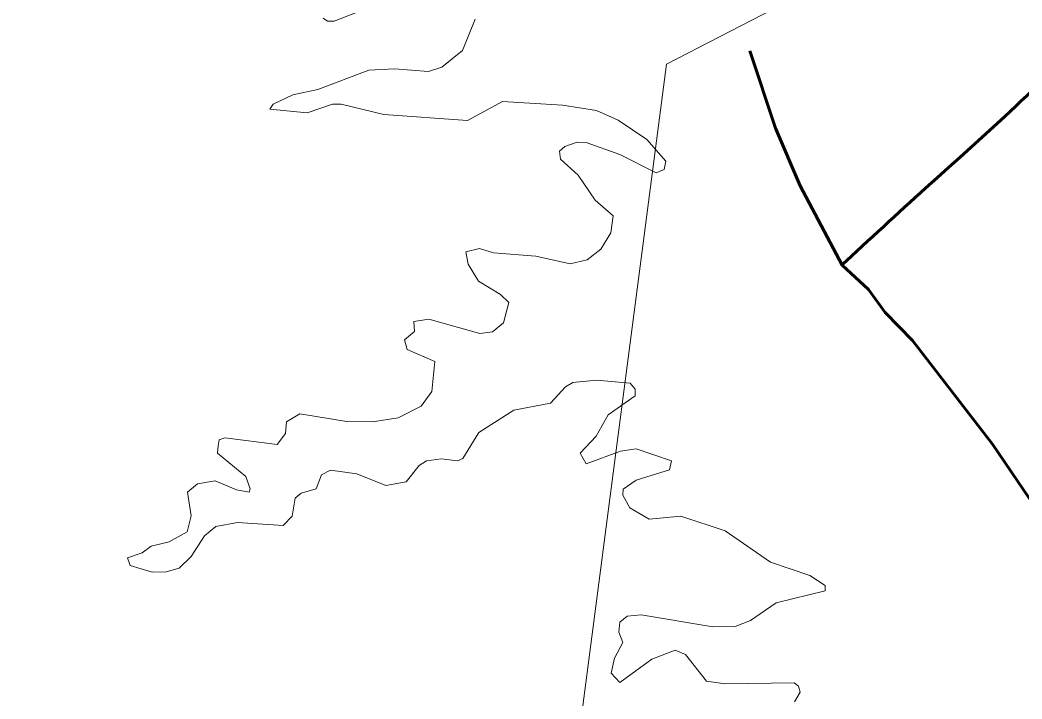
# Model space of a CAD drawing. Extents: x 553962 to 842807, y 8883888 to 9032388.
# Drawn here: x 798790 to 799389, y 9017864 to 9018270 of the extents above; entities that cross this region are included whole.
import ezdxf

# ---------------------------------------------------------------- set-up
doc = ezdxf.new("R2010")
doc.units = 0
doc.header["$LTSCALE"] = 200
doc.linetypes.add('LONG_DASH_SHORT_DASH', pattern=[9.9, 6, -1.2, 1.5, -1.2])
for name, color, linetype, lineweight in [('25', 7, 'Continuous', 13), ('7', 7, 'LONG_DASH_SHORT_DASH', 60), ('8', 7, 'Continuous', 13)]:
    doc.layers.add(name, color=color, linetype=linetype, lineweight=lineweight)

msp = doc.modelspace()

# ---------------------------------------------------------------- linework, layer by layer
at = {"layer": '25'}
msp.add_line((798855.8, 9017943.8), (798855.4, 9017945), dxfattribs=at)
msp.add_line((798855.8, 9017943.8), (798855.4, 9017945), dxfattribs=at)
for points in [[(799008.2, 9018281.2), (798977.6, 9018269.1), (798973.7, 9018269.1), (798971, 9018271)], [(799008.2, 9018281.2), (798977.6, 9018269.1), (798973.7, 9018269.1), (798971, 9018271)], [(798939.6, 9018217.3), (798941.1, 9018219.5), (798952.9, 9018225.1), (798967.8, 9018228.3), (798998.4, 9018240), (799013.6, 9018240.8), (799034, 9018239.1), (799041.9, 9018241.7), (799054.4, 9018251.7), (799061.9, 9018270.3)], [(798939.6, 9018217.3), (798941.1, 9018219.5), (798952.9, 9018225.1), (798967.8, 9018228.3), (798998.4, 9018240), (799013.6, 9018240.8), (799034, 9018239.1), (799041.9, 9018241.7), (799054.4, 9018251.7), (799061.9, 9018270.3)], [(798908.4, 9018015.5), (798908.9, 9018018.9), (798912.2, 9018020.1), (798943.6, 9018016.3), (798948.6, 9018022.8), (798949.1, 9018029.7), (798957.2, 9018034.5), (798985.2, 9018029.9), (799000.5, 9018029.7), (799015.8, 9018032.2), (799029.6, 9018039.2), (799036, 9018047.9), (799037.7, 9018065.8), (799021.3, 9018073), (799019.6, 9018078.7), (799025.7, 9018083.8), (799025.3, 9018089.8), (799034.1, 9018091.1), (799064.7, 9018082.6), (799072.3, 9018083.6), (799078.9, 9018088.9), (799082, 9018101.1), (799077, 9018105.9), (799063.8, 9018113.8), (799057.8, 9018124), (799056.4, 9018131.4), (799064.4, 9018133.3), (799072.9, 9018130.7), (799098.2, 9018128.7), (799118.6, 9018124.2), (799128.8, 9018126.5), (799136.9, 9018132.9), (799143, 9018142.7), (799144.3, 9018152.9), (799133.5, 9018162.2), (799123.5, 9018177.1), (799112.9, 9018186.7), (799112.2, 9018191.5), (799115.4, 9018194.3), (799122.8, 9018196.8), (799128.2, 9018196.6), (799148.3, 9018189.6), (799170, 9018178.6), (799174.9, 9018180.5), (799175.9, 9018185.6), (799164.5, 9018198.5), (799147.4, 9018210.1), (799134.3, 9018215.8), (799114, 9018218.9), (799078.2, 9018221.1), (799057.3, 9018209.8), (799007.3, 9018213.4), (798981.8, 9018219.6), (798976.7, 9018219.6), (798961.4, 9018214.5), (798939.2, 9018216.6), (798939.6, 9018217.3)], [(798908.4, 9018015.5), (798908.9, 9018018.9), (798912.2, 9018020.1), (798943.6, 9018016.3), (798948.6, 9018022.8), (798949.1, 9018029.7), (798957.2, 9018034.5), (798985.2, 9018029.9), (799000.5, 9018029.7), (799015.8, 9018032.2), (799029.6, 9018039.2), (799036, 9018047.9), (799037.7, 9018065.8), (799021.3, 9018073), (799019.6, 9018078.7), (799025.7, 9018083.8), (799025.3, 9018089.8), (799034.1, 9018091.1), (799064.7, 9018082.6), (799072.3, 9018083.6), (799078.9, 9018088.9), (799082, 9018101.1), (799077, 9018105.9), (799063.8, 9018113.8), (799057.8, 9018124), (799056.4, 9018131.4), (799064.4, 9018133.3), (799072.9, 9018130.7), (799098.2, 9018128.7), (799118.6, 9018124.2), (799128.8, 9018126.5), (799136.9, 9018132.9), (799143, 9018142.7), (799144.3, 9018152.9), (799133.5, 9018162.2), (799123.5, 9018177.1), (799112.9, 9018186.7), (799112.2, 9018191.5), (799115.4, 9018194.3), (799122.8, 9018196.8), (799128.2, 9018196.6), (799148.3, 9018189.6), (799170, 9018178.6), (799174.9, 9018180.5), (799175.9, 9018185.6), (799164.5, 9018198.5), (799147.4, 9018210.1), (799134.3, 9018215.8), (799114, 9018218.9), (799078.2, 9018221.1), (799057.3, 9018209.8), (799007.3, 9018213.4), (798981.8, 9018219.6), (798976.7, 9018219.6), (798961.4, 9018214.5), (798939.2, 9018216.6), (798939.6, 9018217.3)], [(799252.8, 9017862.5), (799256.2, 9017868.2), (799255.2, 9017871.8), (799252.6, 9017873.7), (799211.2, 9017873.1), (799200.2, 9017874.8), (799187.6, 9017890.7), (799181.5, 9017893.3), (799167.5, 9017888), (799148.3, 9017874), (799143.2, 9017879.5), (799145.1, 9017888.6), (799150.2, 9017897.8), (799147.7, 9017904.1), (799148.3, 9017910.1), (799152.8, 9017913.7), (799161.1, 9017914.5), (799204, 9017907.3), (799217.2, 9017907.5), (799226.5, 9017911.1), (799241.8, 9017921.5), (799271.1, 9017928.8), (799271.1, 9017931.9), (799261.8, 9017937.9), (799238.4, 9017945.8), (799211.2, 9017964.7), (799184.7, 9017973.4), (799165.8, 9017971.5), (799154.3, 9017978.4), (799150.2, 9017985.9), (799150.3, 9017989.5), (799158.1, 9017994.8), (799178.1, 9018001), (799179.3, 9018006.5), (799158.1, 9018013.7), (799148.8, 9018012.2), (799128.2, 9018004.6), (799124.6, 9018011), (799134.1, 9018021.1), (799141.3, 9018033.9), (799157.5, 9018045.2), (799157.5, 9018049.2), (799154.5, 9018052.8), (799134.3, 9018054.7), (799120.3, 9018053.2), (799115.8, 9018050.7), (799106.9, 9018040.9), (799085, 9018036.7), (799064, 9018023.3), (799054.6, 9018007.8), (799051.4, 9018006.5), (799041.8, 9018007.6), (799032.8, 9018006.5), (799028.5, 9018003.7), (799020.6, 9017993.8), (799008.5, 9017991.7), (798991.2, 9017998.6), (798975.4, 9018000.8), (798970.1, 9017998), (798966.9, 9017989.7), (798958, 9017987.2), (798954.4, 9017984.2), (798952.5, 9017973.4), (798947.2, 9017967.9), (798919.8, 9017969.5), (798907, 9017967.2), (798900.2, 9017961.7), (798892.2, 9017949.2), (798884.9, 9017942.4), (798877.3, 9017940.2), (798868.8, 9017940), (798855.8, 9017943.8)], [(799252.8, 9017862.5), (799256.2, 9017868.2), (799255.2, 9017871.8), (799252.6, 9017873.7), (799211.2, 9017873.1), (799200.2, 9017874.8), (799187.6, 9017890.7), (799181.5, 9017893.3), (799167.5, 9017888), (799148.3, 9017874), (799143.2, 9017879.5), (799145.1, 9017888.6), (799150.2, 9017897.8), (799147.7, 9017904.1), (799148.3, 9017910.1), (799152.8, 9017913.7), (799161.1, 9017914.5), (799204, 9017907.3), (799217.2, 9017907.5), (799226.5, 9017911.1), (799241.8, 9017921.5), (799271.1, 9017928.8), (799271.1, 9017931.9), (799261.8, 9017937.9), (799238.4, 9017945.8), (799211.2, 9017964.7), (799184.7, 9017973.4), (799165.8, 9017971.5), (799154.3, 9017978.4), (799150.2, 9017985.9), (799150.3, 9017989.5), (799158.1, 9017994.8), (799178.1, 9018001), (799179.3, 9018006.5), (799158.1, 9018013.7), (799148.8, 9018012.2), (799128.2, 9018004.6), (799124.6, 9018011), (799134.1, 9018021.1), (799141.3, 9018033.9), (799157.5, 9018045.2), (799157.5, 9018049.2), (799154.5, 9018052.8), (799134.3, 9018054.7), (799120.3, 9018053.2), (799115.8, 9018050.7), (799106.9, 9018040.9), (799085, 9018036.7), (799064, 9018023.3), (799054.6, 9018007.8), (799051.4, 9018006.5), (799041.8, 9018007.6), (799032.8, 9018006.5), (799028.5, 9018003.7), (799020.6, 9017993.8), (799008.5, 9017991.7), (798991.2, 9017998.6), (798975.4, 9018000.8), (798970.1, 9017998), (798966.9, 9017989.7), (798958, 9017987.2), (798954.4, 9017984.2), (798952.5, 9017973.4), (798947.2, 9017967.9), (798919.8, 9017969.5), (798907, 9017967.2), (798900.2, 9017961.7), (798892.2, 9017949.2), (798884.9, 9017942.4), (798877.3, 9017940.2), (798868.8, 9017940), (798855.8, 9017943.8)], [(798855.4, 9017945), (798854.2, 9017948.4), (798862.8, 9017951.5), (798868.2, 9017955.5), (798879.1, 9017958.1), (798889.8, 9017964.1), (798892.2, 9017973.6), (798890, 9017987.8), (798896, 9017992.7), (798906.6, 9017994.4), (798919.2, 9017989.1), (798919.2, 9017989.1), (798926.8, 9017987.8), (798927.4, 9017989.8), (798924.8, 9017997), (798907.9, 9018011), (798908.4, 9018015.5)], [(798855.4, 9017945), (798854.2, 9017948.4), (798862.8, 9017951.5), (798868.2, 9017955.5), (798879.1, 9017958.1), (798889.8, 9017964.1), (798892.2, 9017973.6), (798890, 9017987.8), (798896, 9017992.7), (798906.6, 9017994.4), (798919.2, 9017989.1), (798919.2, 9017989.1), (798926.8, 9017987.8), (798927.4, 9017989.8), (798924.8, 9017997), (798907.9, 9018011), (798908.4, 9018015.5)]]:
    msp.add_lwpolyline(points, dxfattribs=at)
at = {"layer": '7'}
msp.add_lwpolyline([(799226.1, 9018251.4), (799241.4, 9018205.3), (799256.1, 9018170.8), (799281.2, 9018123.3), (799297, 9018108.8), (799306.9, 9018095.1), (799323.3, 9018078.3), (799371.1, 9018016.5), (799407.9, 9017962), (799427.3, 9017937.4), (799446.4, 9017920.4), (799483.5, 9017898.7), (799504.7, 9017880.5), (799543.8, 9017852.5)], dxfattribs=at)
msp.add_spline([(799280.6, 9018123.1), (799331.2, 9018169.5), (799435, 9018270.8), (799489, 9018336.6), (799554, 9018393.9), (799616.4, 9018448.8), (799683.1, 9018482.5), (799755.6, 9018495.2), (799781.5, 9018494)], degree=3, dxfattribs=at)
at = {"layer": '8'}
msp.add_lwpolyline([(807863, 9013365.6), (806375.7, 9013549.4), (805081, 9014678.6), (804206.1, 9014556), (803029.2, 9015533.3), (802153.2, 9015648.2), (800772.1, 9016890), (800150.9, 9016837.5), (799626, 9017152.6), (799136.1, 9016706.2), (798996.1, 9016863.7), (798789.9, 9016829.7), (799043.9, 9017229.2), (799176.2, 9018243.5), (799984.5, 9018661.7), (800520.4, 9019713.2), (801995.9, 9020193.7), (803643.6, 9022143.4), (803727.1, 9023006.9), (804130.8, 9023299.4), (804604.1, 9023550.1), (805264.2, 9022690.6), (805660, 9021660.8), (806914.8, 9022268.8)], dxfattribs=at)

doc.saveas('drawing.dxf')
